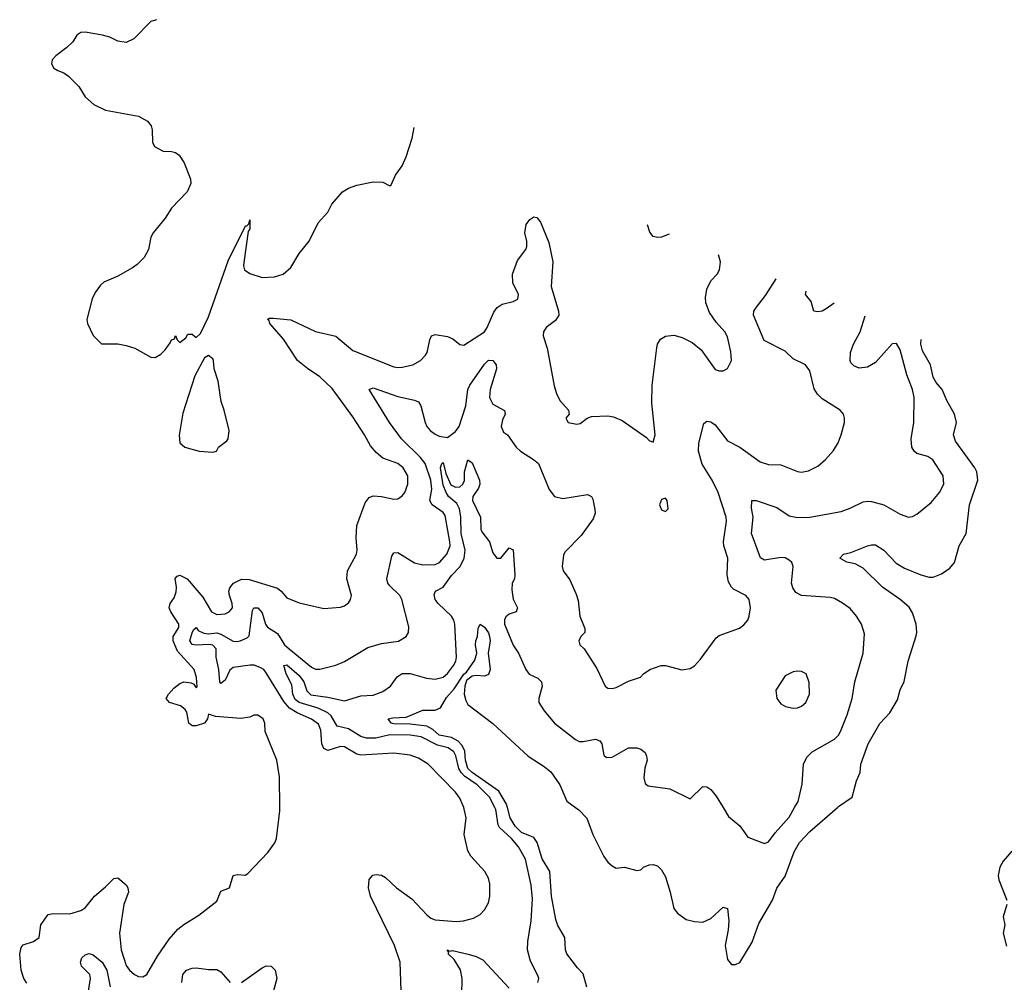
# Model space of a CAD drawing. Header units: inches. Extents: x 2001573 to 2220545, y 644482 to 846830.
# Tile 729 of 755: x 2141232 to 2146015, y 819152 to 823825. Entities that reach past the tile are written whole.
import ezdxf

# ---------------------------------------------------------------- set-up
doc = ezdxf.new("R2010")
doc.units = ezdxf.units.IN
doc.header["$MEASUREMENT"] = 0
doc.layers.add('C1841', color=7, linetype='Continuous')
doc.layers.add('C1842', color=7, linetype='Continuous')

msp = doc.modelspace()

# ---------------------------------------------------------------- linework, layer by layer
at = {"layer": 'C1841', "color": 5}
for points, elevation in [([(2141266.9, 819146.9), (2141252.3, 819170), (2141240.3, 819210), (2141232.5, 819287.5), (2141238.9, 819321.1), (2141250, 819334.4), (2141299, 819350), (2141326.6, 819370), (2141334.5, 819430), (2141370, 819480.5), (2141394.7, 819485.3), (2141475.5, 819484.4), (2141530, 819499.6), (2141550, 819513.4), (2141596.4, 819570), (2141650, 819614.9), (2141690, 819656.4), (2141710, 819659.5), (2141750, 819624.4), (2141758.5, 819610), (2141760.2, 819590), (2141739, 819530), (2141717.1, 819390), (2141725.5, 819310), (2141750, 819232.7), (2141765.8, 819210), (2141790, 819189.1), (2141810, 819179.6), (2141830, 819178.9), (2141850.6, 819189.4), (2141901.8, 819278.2), (2141958.8, 819361.2), (2142001.1, 819410), (2142030, 819433.1), (2142102.8, 819477.2), (2142190, 819546), (2142210, 819594), (2142251.6, 819610), (2142270, 819670.5), (2142290, 819674.9), (2142328.1, 819671.9), (2142340.7, 819679.3), (2142438, 819782), (2142471.5, 819828.5), (2142479.5, 819850), (2142495.8, 819984.2), (2142495.7, 820000)], 380), ([(2143085.6, 819110), (2143080.5, 819250), (2143053.6, 819330), (2142936.4, 819570), (2142926, 819610), (2142929.7, 819650), (2142948.5, 819671.5), (2142964.7, 819675.2), (2142990, 819671.4), (2143010, 819660.2), (2143062.3, 819610), (2143137.7, 819557.7), (2143210, 819479), (2143230, 819463.2), (2143250, 819454.7), (2143352.3, 819447.7), (2143388, 819450), (2143437.4, 819462.6), (2143470, 819480.7), (2143490, 819502.8), (2143510, 819538), (2143515.4, 819570), (2143515.8, 819630), (2143510, 819657.2), (2143491.3, 819690), (2143424.5, 819764.5), (2143409.8, 819789.8), (2143392.1, 819870), (2143401.8, 819950), (2143390.2, 820000)], 360), ([(2143750, 819151.3), (2143754.3, 819170), (2143750, 819184), (2143713.8, 819253.8), (2143699.8, 819310), (2143700.3, 819350), (2143716.5, 819450), (2143722.7, 819557.3), (2143716.3, 819623.7), (2143689.8, 819750), (2143655.9, 819810), (2143621.3, 819850), (2143562.6, 819902.6), (2143556.8, 819916.8), (2143546, 819990), (2143540.9, 820000)], 340), ([(2143987.3, 819127.3), (2143970, 819192.5), (2143941.6, 819221.6), (2143889.8, 819290), (2143883.7, 819310), (2143879.8, 819370), (2143846.8, 819426.8), (2143836.9, 819456.9), (2143815.5, 819570), (2143807.8, 819690), (2143771, 819751), (2143746.2, 819830), (2143730, 819855.1), (2143670, 819879.3), (2143639.6, 819910), (2143614.5, 819950), (2143601.5, 820000)], 320), ([(2143933, 820000), (2143948.8, 819988.8), (2143988, 819948.1), (2144016.3, 819870), (2144070, 819762.4), (2144090, 819734.4), (2144110, 819716.4), (2144130, 819706), (2144170, 819710.8), (2144230, 819694.8), (2144250, 819698), (2144262, 819710), (2144290, 819722.4), (2144310, 819724.2), (2144330, 819716.5), (2144350, 819698), (2144370, 819663.8), (2144392.9, 819590), (2144410.2, 819510), (2144427.8, 819487.8), (2144470, 819457.1), (2144510, 819446.5), (2144550, 819444.2), (2144590, 819461.8), (2144650, 819516.3), (2144670, 819510.8), (2144677.8, 819450), (2144673.9, 819406.1), (2144658.5, 819330), (2144670, 819262), (2144690, 819238), (2144710, 819238.8), (2144730, 819247.3), (2144790, 819347), (2144822.5, 819437.4), (2144888.4, 819550), (2144910.9, 819609.1), (2144950, 819667.6), (2144994.5, 819785.5), (2145020.2, 819830), (2145070, 819883.2), (2145204.4, 820000)], 320), ([(2144648.9, 820000), (2144675.9, 819955.9), (2144731, 819911), (2144770, 819857.1), (2144850, 819824.9), (2144870, 819833), (2144902.8, 819877.2), (2144970, 819952.9), (2144996.6, 820000)], 340), ([(2146051.9, 819788.1), (2146010, 819739.7), (2145994.2, 819710), (2145985.2, 819670), (2145988.4, 819648.4), (2146026.7, 819550)], 320), ([(2146027.8, 819530), (2146010.4, 819470), (2146017.1, 819430), (2146010.4, 819390), (2146026.4, 819326.4)], 320), ([(2141563.9, 819090), (2141576.7, 819170), (2141573, 819190), (2141533.1, 819230), (2141527.4, 819250), (2141534.8, 819270), (2141550, 819284.5), (2141570, 819292.2), (2141590, 819285.8), (2141633.7, 819250), (2141655.8, 819210), (2141672.5, 819130)], 360), ([(2143380.9, 819090), (2143381.2, 819170), (2143372.9, 819213), (2143342.4, 819262.4), (2143314, 819290), (2143316.5, 819296.5), (2143309.3, 819310), (2143323.5, 819303.5), (2143334.5, 819305.5), (2143410.9, 819289.1), (2143450, 819277.6), (2143481.6, 819261.6), (2143610, 819123.9)], 340), ([(2142019.8, 819150), (2142024.7, 819190), (2142042.9, 819210), (2142070, 819220.2), (2142090, 819222.3), (2142150, 819214), (2142190, 819214.4), (2142210, 819202.4), (2142254.4, 819150)], 360), ([(2142310, 819151.4), (2142410, 819222.6), (2142430, 819232), (2142454, 819230), (2142473.7, 819210), (2142480.9, 819170), (2142464.6, 819110)], 360)]:
    msp.add_lwpolyline(points, dxfattribs=dict(at, elevation=elevation))
at = {"layer": 'C1842', "color": 5}
for points, elevation in [([(2141896.4, 823824.8), (2141870, 823815.6), (2141787.7, 823732.3), (2141750, 823714.7), (2141710, 823720.5), (2141670, 823739.7), (2141635.3, 823750), (2141550, 823764.2), (2141530, 823762.9), (2141510.3, 823749.7), (2141490, 823718), (2141462, 823690), (2141407.7, 823650), (2141390.4, 823630), (2141387.7, 823610), (2141398.8, 823590), (2141417.6, 823577.6), (2141447.5, 823567.5), (2141470, 823551), (2141519.9, 823499.9), (2141550.7, 823450), (2141592.8, 823412.8), (2141650, 823385.2), (2141810, 823356.4), (2141853, 823333), (2141870.6, 823310), (2141875.5, 823290), (2141877.1, 823230), (2141887.3, 823210), (2141930, 823186.7), (2141970, 823185.7), (2141990, 823179.5), (2142007, 823167), (2142031.8, 823130), (2142062.6, 823050), (2142063.7, 823030), (2142046.7, 822990), (2141970.3, 822910), (2141938.9, 822861.1), (2141881.1, 822790), (2141870, 822769), (2141858.9, 822710), (2141837.6, 822670), (2141803.9, 822636.1), (2141780.2, 822619.8), (2141710, 822580.4), (2141640.5, 822550), (2141624.2, 822535.8), (2141599.4, 822500.6), (2141584.2, 822470), (2141558.4, 822370), (2141561.3, 822350), (2141590, 822291), (2141630, 822250.8), (2141710, 822250.6), (2141750, 822244), (2141791, 822230), (2141870, 822187.3), (2141890, 822184.9), (2141918.8, 822201.2), (2141938.6, 822221.4), (2141964.2, 822255.8), (2141970, 822270.8), (2141984, 822276), (2141990, 822291.3), (2141998, 822270), (2142010, 822258), (2142039, 822281), (2142050, 822298), (2142070, 822298), (2142090, 822282), (2142110, 822301), (2142150, 822382), (2142245, 822655), (2142330, 822823.8), (2142336.6, 822823.4), (2142346, 822834), (2142350, 822854), (2142350.2, 822810.2), (2142342.6, 822797.4), (2142322.1, 822657.9), (2142319.9, 822630), (2142325.2, 822610), (2142350, 822592.8), (2142410, 822573.6), (2142470, 822576.1), (2142512.2, 822590), (2142550, 822621.4), (2142590.4, 822690), (2142638.1, 822750), (2142681.9, 822838.1), (2142729.2, 822890), (2142749.4, 822930), (2142800.9, 822990), (2142830, 823006.7), (2142870, 823021.6), (2142950, 823038.4), (2142996.4, 823036.4), (2143030, 823018), (2143036.5, 823023.5), (2143058, 823070), (2143090, 823114.8), (2143110, 823158.8), (2143139.2, 823250), (2143148.3, 823301.8)], 420), ([(2142495.7, 820000), (2142494, 820150), (2142481.7, 820230), (2142425.2, 820370), (2142422.7, 820410), (2142415.1, 820430), (2142390, 820449), (2142370, 820449), (2142350, 820439), (2142307.3, 820432.7), (2142182.8, 820442.8), (2142150, 820454), (2142145.3, 820430), (2142130.2, 820409.8), (2142090, 820396), (2142070, 820396.1), (2142053.5, 820410), (2142043.7, 820463.7), (2142036.8, 820476.8), (2142014.3, 820494.3), (2141959.5, 820510), (2141944.4, 820530), (2141954.8, 820550), (2141980.6, 820579.4), (2142010, 820601.8), (2142030, 820610.2), (2142065, 820605), (2142078.9, 820598.9), (2142090, 820582), (2142093.9, 820586.1), (2142091.3, 820631.3), (2142079.3, 820670), (2141998.6, 820758.6), (2141977.8, 820810), (2141978.3, 820830), (2142005.8, 820874.2), (2142006.1, 820890), (2141965.9, 820950), (2141958.9, 820970), (2141962.9, 820990), (2141982.2, 821017.8), (2141992.3, 821047.7), (2141993.7, 821070), (2141987.5, 821112.5), (2141996.7, 821123.3), (2142010, 821128.1), (2142045.4, 821110), (2142121.3, 821021.3), (2142164.7, 820950), (2142190, 820938), (2142230, 820940.7), (2142250, 820950.3), (2142266, 820970), (2142264.8, 820990), (2142250.9, 821030), (2142248.8, 821050), (2142253.5, 821066.5), (2142271, 821089), (2142310, 821108.9), (2142346.4, 821106.4), (2142484.4, 821064.4), (2142503.2, 821050), (2142530, 821018.7), (2142590, 820993.7), (2142710, 820966.4), (2142790, 820972.7), (2142810, 820979.3), (2142830, 820994), (2142839.6, 821010), (2142844.2, 821030), (2142821.7, 821110), (2142824.7, 821150), (2142868.2, 821230), (2142872.4, 821250), (2142867.1, 821310), (2142869.7, 821370), (2142910, 821478.8), (2142930, 821504.9), (2142950, 821513), (2142989.6, 821510.4), (2143050, 821496.4), (2143070, 821499.3), (2143090, 821513.4), (2143102.9, 821530), (2143117.6, 821570), (2143117.4, 821610), (2143095.1, 821650), (2143070, 821670.9), (2142996.3, 821696.3), (2142963.8, 821723.8), (2142936.5, 821756.5), (2142907.1, 821810), (2142850, 821896.1), (2142750, 822034.2), (2142691.1, 822091.1), (2142630, 822131.4), (2142582.7, 822170), (2142513.9, 822273.9), (2142448.2, 822350), (2142444.5, 822364.5), (2142437, 822370), (2142444.7, 822375.3), (2142463.7, 822376.3), (2142550, 822368.2), (2142670, 822311.8), (2142768.7, 822288.7), (2142850, 822219.3), (2143050, 822140.2), (2143070, 822135.9), (2143090, 822137.8), (2143142.7, 822150), (2143178.7, 822170), (2143203.3, 822196.7), (2143211.1, 822210), (2143224, 822270), (2143232.7, 822290), (2143250, 822297.4), (2143310, 822286.5), (2143336.1, 822276.1), (2143370, 822248.4), (2143390, 822245.3), (2143490.4, 822309.6), (2143503.7, 822330), (2143535.1, 822404.9), (2143552.4, 822427.6), (2143576, 822444), (2143630, 822456.9), (2143652.5, 822467.5), (2143656, 822490), (2143627.2, 822547.2), (2143625.6, 822590), (2143650, 822655.3), (2143690.9, 822710), (2143695.9, 822724.1), (2143695.5, 822750), (2143685.7, 822790), (2143693.3, 822830), (2143710, 822855.3), (2143730, 822868.4), (2143744.9, 822864.9), (2143762.4, 822842.4), (2143802.7, 822742.7), (2143822.3, 822650), (2143814.7, 822530), (2143849.4, 822410), (2143851, 822390), (2143835.7, 822364.3), (2143790.2, 822329.8), (2143776.9, 822310), (2143775.6, 822290), (2143794.6, 822230), (2143828, 822048), (2143839.5, 822010), (2143856.5, 821976.5), (2143898, 821930), (2143902, 821910), (2143886, 821890), (2143890, 821881), (2143897.3, 821870), (2143938, 821862), (2143954.8, 821865.2), (2143989.6, 821890.4), (2144010, 821899.3), (2144090, 821902), (2144117.5, 821897.5), (2144158.5, 821878.5), (2144277.3, 821797.3), (2144290, 821782), (2144310, 821774), (2144319, 821810), (2144302.7, 821962.7), (2144305.1, 822050), (2144327.6, 822232.4), (2144331.3, 822250), (2144345.6, 822274.4), (2144370, 822288.7), (2144410, 822293.1), (2144450, 822282.6), (2144498.4, 822258.4), (2144542.9, 822222.9), (2144610, 822127.3), (2144630, 822120.7), (2144650, 822120.7), (2144670, 822131), (2144689.5, 822170), (2144686.8, 822213.2), (2144670, 822285.2), (2144658, 822310), (2144615.7, 822355.7), (2144582.7, 822402.7), (2144565, 822450), (2144563.9, 822476.1), (2144570, 822517.3), (2144590, 822557.3), (2144620.9, 822590), (2144632, 822610), (2144636.2, 822650), (2144627.6, 822683.8)], 380), ([(2144388, 822783.9), (2144350, 822769), (2144330, 822767.1), (2144310, 822772.3), (2144293.7, 822793.7), (2144281.5, 822828.4)], 380), ([(2143390.2, 820000), (2143390, 820000.9), (2143370, 820045.1), (2143350, 820074.3), (2143217.4, 820210), (2143170, 820240.3), (2143130, 820253.8), (2143050, 820263.5), (2142890, 820254.7), (2142870, 820259.8), (2142810, 820295.1), (2142790, 820296.5), (2142730, 820277.3), (2142710, 820286), (2142699.6, 820310), (2142695.4, 820375.4), (2142684.4, 820404.4), (2142650, 820429.2), (2142579.5, 820459.5), (2142542.5, 820482.5), (2142514.9, 820514.9), (2142430, 820654), (2142418.3, 820670), (2142400.7, 820680.7), (2142371.2, 820691.2), (2142351.4, 820691.4), (2142270, 820679.4), (2142253.3, 820666.7), (2142230, 820617.7), (2142210, 820602.3), (2142205.4, 820610), (2142199.2, 820670), (2142186.2, 820730), (2142186.1, 820770), (2142170, 820787.8), (2142152, 820792), (2142090, 820787.9), (2142070, 820791.9), (2142058.9, 820810), (2142070, 820848.5), (2142077.1, 820862.9), (2142090, 820874), (2142100.2, 820860.2), (2142126.4, 820846.4), (2142150, 820843), (2142190, 820847.7), (2142210, 820842.6), (2142270, 820807.8), (2142290, 820805.5), (2142303.9, 820810), (2142336.7, 820823.3), (2142346.8, 820833.2), (2142363.4, 820956.6), (2142370, 820970.2), (2142390, 820970.1), (2142410, 820944.6), (2142426.2, 820890), (2142436.6, 820876.6), (2142484.9, 820844.9), (2142519.5, 820790), (2142541, 820770), (2142650, 820682.3), (2142670, 820672.3), (2142690, 820672.4), (2142767.9, 820692.1), (2142810, 820708.9), (2142923.7, 820776.3), (2142990, 820796.1), (2143072.7, 820807.3), (2143109.6, 820830), (2143120.5, 820850), (2143122.7, 820877.3), (2143088.7, 821010), (2143079.8, 821030), (2143030, 821076.4), (2143021, 821090), (2143016.3, 821110), (2143039.4, 821220.6), (2143050, 821237), (2143070, 821239), (2143150, 821187.5), (2143190, 821178), (2143250, 821180.2), (2143272.2, 821190), (2143307, 821230), (2143323.4, 821270), (2143322.5, 821290), (2143298.5, 821418.5), (2143290, 821432.5), (2143236.1, 821470), (2143224.8, 821490), (2143234.2, 821545.8), (2143230.2, 821589.8), (2143201.4, 821670), (2143179.3, 821699.3), (2143086.3, 821790), (2143029.1, 821869.1), (2142929.7, 822030.3), (2142950, 822037.4), (2143070, 821995.3), (2143150, 821977.3), (2143169.1, 821969.1), (2143180.8, 821950), (2143201.5, 821870), (2143210.2, 821850), (2143226.4, 821830), (2143250, 821812.1), (2143270, 821803.8), (2143310, 821797.2), (2143350, 821825.9), (2143366.4, 821850), (2143399.1, 821950), (2143409.9, 822030), (2143418.7, 822050), (2143490, 822152.6), (2143510, 822171.6), (2143530.2, 822170), (2143546.7, 822150), (2143548.6, 822130), (2143517, 822030), (2143514.4, 821990), (2143530, 821957.6), (2143587.1, 821927.1), (2143591, 821910), (2143577.8, 821882.2), (2143571.5, 821850), (2143583.1, 821823.1), (2143602, 821810), (2143643.8, 821750), (2143664.4, 821730), (2143728.5, 821690), (2143752.4, 821670), (2143803.9, 821543.9), (2143830, 821510.5), (2143870, 821500.9), (2143990, 821520.3), (2144010, 821510.4), (2144017.1, 821497.1), (2144026.9, 821446.9), (2144027.1, 821430), (2144018.6, 821401.4), (2143960, 821320), (2143880.7, 821239.3), (2143874.6, 821225.4), (2143868, 821170), (2143873, 821150), (2143905.1, 821105.1), (2143935.3, 821035.2), (2143944.8, 821004.8), (2143953, 820930), (2143977.3, 820870), (2143977.3, 820850), (2143958.4, 820830), (2143948.5, 820810), (2143954, 820790), (2143973.7, 820770), (2144035.8, 820675.8), (2144076.3, 820590), (2144090, 820580.4), (2144110, 820577.6), (2144130, 820583.7), (2144190, 820614), (2144247.5, 820632.5), (2144262.7, 820650), (2144293.2, 820670), (2144348, 820690), (2144370, 820690.3), (2144448.8, 820668.8), (2144490, 820674.9), (2144510, 820688.7), (2144540, 820720), (2144615.4, 820824.6), (2144630, 820835.5), (2144729.6, 820870.4), (2144750, 820886.8), (2144769.3, 820910), (2144776.2, 820930), (2144781.6, 820970), (2144776.2, 821010), (2144759.3, 821030), (2144700.5, 821060.5), (2144689.8, 821069.8), (2144675.5, 821095.5), (2144669.8, 821130), (2144671.6, 821210), (2144653, 821270), (2144651.4, 821290), (2144665.4, 821390), (2144664.5, 821410), (2144624.9, 821530), (2144596, 821590), (2144547.8, 821667.8), (2144529.9, 821729.9), (2144531.1, 821768.9), (2144556.1, 821863.9), (2144570, 821876.4), (2144590, 821872), (2144610, 821858.7), (2144670, 821780.3), (2144730, 821748.9), (2144830, 821678), (2144870, 821666), (2144930, 821664.5), (2145010, 821631.6), (2145030, 821627.6), (2145064.7, 821635.3), (2145110, 821657.7), (2145146.6, 821690), (2145186, 821734), (2145207.6, 821770), (2145222.7, 821810), (2145238.9, 821870), (2145239.7, 821890), (2145233.6, 821910), (2145218.7, 821930), (2145130, 821985), (2145107.3, 822007.3), (2145092.3, 822032.3), (2145070, 822120.7), (2145050, 822149.7), (2144990, 822178.7), (2144950, 822215.3), (2144848.2, 822268.2), (2144797.6, 822390), (2144799.2, 822410), (2144810.9, 822430), (2144854.8, 822485.2), (2144906.7, 822567.2)], 360), ([(2145189.2, 822449.2), (2145150, 822421), (2145130, 822409.8), (2145110, 822406), (2145089.7, 822410), (2145076.7, 822456.7), (2145049.6, 822490), (2145052.6, 822506.2)], 340), ([(2144996.6, 820000), (2145013.5, 820030), (2145032.9, 820112.9), (2145039.8, 820210), (2145055.5, 820244.4), (2145082, 820270), (2145190, 820332.3), (2145209.3, 820350.7), (2145220.2, 820370), (2145251.4, 820450), (2145276.1, 820530), (2145289.7, 820610), (2145329.7, 820750), (2145336.3, 820843.7), (2145322, 820890), (2145298, 820930), (2145266.1, 820966.1), (2145230, 820992.8), (2145190, 821014.7), (2145170, 821019.7), (2145030, 821028.9), (2145003.3, 821043.3), (2144987.5, 821067.5), (2144981.8, 821090), (2144989.8, 821170), (2144982.8, 821190), (2144970, 821201.6), (2144950, 821211.6), (2144930, 821213.4), (2144850, 821200.8), (2144831.7, 821211.7), (2144787.6, 821330), (2144795.4, 821410), (2144786.8, 821453.2), (2144788.7, 821491.3), (2144810, 821491.5), (2144910, 821457.2), (2144970, 821416.9), (2145010, 821407.8), (2145070, 821410.2), (2145222.4, 821437.6), (2145266.9, 821453.1), (2145330, 821484.9), (2145350, 821487.6), (2145370, 821486.3), (2145429.2, 821469.2), (2145510, 821423.7), (2145550, 821410.4), (2145570, 821412.4), (2145590, 821424.4), (2145659.6, 821480.4), (2145700.5, 821530), (2145721.3, 821570), (2145718.4, 821610), (2145668, 821688), (2145644.2, 821704.2), (2145590, 821719.7), (2145576.9, 821730), (2145565.7, 821750), (2145563.5, 821790), (2145575.1, 821870), (2145577.8, 821990), (2145568.7, 822030), (2145541.1, 822101.1), (2145510, 822222.7), (2145492.1, 822252.1), (2145470, 822251.3), (2145390, 822160.4), (2145350, 822137.3), (2145310, 822133.6), (2145284.2, 822144.2), (2145270, 822159), (2145266, 822170), (2145267.6, 822210), (2145282.5, 822250), (2145314.7, 822310), (2145338.6, 822386.7)], 340), ([(2145204.4, 820000), (2145210, 820004.9), (2145276, 820050), (2145297, 820130), (2145315.6, 820170), (2145318, 820210), (2145353.5, 820310), (2145410, 820408.2), (2145459.3, 820460.7), (2145496.2, 820523.8), (2145510, 820570.8), (2145528.3, 820611.7), (2145548.2, 820710), (2145586.6, 820833.4), (2145589.8, 820850.2), (2145587.1, 820890), (2145570, 820946), (2145553.1, 820973.1), (2145510, 821010.3), (2145423.5, 821070), (2145330, 821162.9), (2145290, 821184), (2145250, 821191.6), (2145216, 821210), (2145234, 821230), (2145270, 821238.5), (2145350, 821270.2), (2145370, 821275.9), (2145390, 821275), (2145430.1, 821250.1), (2145490, 821186.2), (2145530, 821162.6), (2145610, 821130.2), (2145650, 821119.3), (2145670, 821119.3), (2145710, 821135), (2145750, 821162.8), (2145773.8, 821190), (2145795.5, 821270), (2145829.2, 821330), (2145846, 821470), (2145886.7, 821590), (2145882.4, 821630), (2145872.5, 821650), (2145778, 821778), (2145767.6, 821810), (2145783, 821870), (2145773, 821910), (2145736.2, 821976.2), (2145714.1, 822030), (2145684, 822064), (2145669.5, 822089.5), (2145656.1, 822150), (2145617.4, 822217.4), (2145609.2, 822250), (2145612, 822272.5)], 320), ([(2143540.9, 820000), (2143515.2, 820050), (2143455.3, 820110), (2143392.9, 820152.9), (2143376.9, 820170), (2143366, 820190), (2143350.9, 820250.9), (2143341.4, 820270), (2143313.8, 820290), (2143262.5, 820302.5), (2143182.9, 820342.9), (2143130, 820351.2), (2143030, 820353.5), (2142962.5, 820337.5), (2142917.1, 820337.1), (2142890, 820345.6), (2142830, 820382.4), (2142775.1, 820395.1), (2142745.6, 820445.6), (2142730, 820460.2), (2142682.4, 820482.4), (2142590, 820509.7), (2142570, 820524.2), (2142558.8, 820550), (2142555.1, 820595.1), (2142527.5, 820650), (2142515.1, 820690), (2142530, 820693.6), (2142590, 820640.6), (2142612.1, 820610), (2142627.4, 820567.4), (2142647.1, 820547.1), (2142730, 820535.5), (2142810, 820518.2), (2142890, 820542.1), (2142950, 820545.9), (2142996.1, 820563.9), (2143034, 820590), (2143065.4, 820634.6), (2143090, 820650.3), (2143130, 820651.4), (2143208.7, 820628.7), (2143250, 820623.7), (2143290, 820632.9), (2143310, 820650.2), (2143340.2, 820690), (2143350.4, 820710), (2143354, 820730), (2143346.6, 820890), (2143341.7, 820910), (2143329.8, 820930), (2143265.3, 820990), (2143249.9, 821009.9), (2143245.1, 821034.9), (2143251.5, 821050), (2143290, 821070.1), (2143330, 821127.2), (2143371.6, 821170), (2143391.8, 821210), (2143396.7, 821250), (2143377.6, 821330), (2143375.3, 821410), (2143369.5, 821450), (2143356.2, 821476.2), (2143315, 821510), (2143303.7, 821530), (2143290, 821565.1), (2143275.8, 821650), (2143283.6, 821670), (2143290, 821674.9), (2143302.3, 821622.3), (2143326.3, 821566.3), (2143350, 821554.8), (2143370, 821557.6), (2143385.2, 821570), (2143392.4, 821587.6), (2143392.8, 821630), (2143410, 821688.4), (2143430, 821673.7), (2143465.4, 821590), (2143467.5, 821570), (2143460.4, 821550), (2143434.1, 821510), (2143431.5, 821490), (2143471.3, 821410), (2143471.7, 821351.7), (2143478, 821338), (2143513.8, 821290), (2143530, 821236), (2143550, 821211), (2143570, 821211), (2143610, 821261), (2143630, 821251), (2143638.4, 821130), (2143636.3, 821110), (2143624, 821090), (2143623.7, 821056.3), (2143630, 821011.3), (2143650.3, 820970), (2143644, 820950), (2143610, 820938.4), (2143593.3, 820926.7), (2143587.8, 820912.2), (2143588.1, 820890), (2143628.8, 820788.8), (2143654.9, 820750), (2143690.4, 820670), (2143707.4, 820647.4), (2143750, 820628.5), (2143767, 820610), (2143770.3, 820590), (2143754.6, 820530), (2143754.9, 820510), (2143780.3, 820470), (2143830.3, 820410), (2143932.4, 820330), (2143950, 820321.2), (2143970, 820320.2), (2144030, 820332.2), (2144050, 820323.7), (2144060.9, 820310), (2144070, 820254.8), (2144083.4, 820243.4), (2144110, 820244.5), (2144190, 820290.4), (2144230.3, 820290.3), (2144250, 820284), (2144270, 820266.8), (2144277, 820250), (2144280.3, 820230), (2144269, 820191), (2144264.5, 820144.5), (2144270, 820117.3), (2144284.8, 820104.8), (2144390.3, 820090.3), (2144490, 820042), (2144550, 820102.8), (2144570, 820100.7), (2144590, 820087.3), (2144615.1, 820055.1), (2144648.9, 820000)], 340), ([(2143601.5, 820000), (2143597.1, 820017.1), (2143559.8, 820079.8), (2143431.1, 820170), (2143409.7, 820190), (2143397.6, 820230), (2143394.2, 820274.2), (2143381.7, 820301.7), (2143361.6, 820321.6), (2143330, 820340.1), (2143270, 820351), (2143238.7, 820378.7), (2143210, 820394.7), (2143130, 820404.7), (2143050, 820407), (2143037, 820410), (2143022, 820430), (2143044.8, 820435.2), (2143110, 820438.4), (2143190, 820472.7), (2143250, 820473.4), (2143276.4, 820483.6), (2143306.1, 820533.9), (2143343, 820577), (2143390, 820647.7), (2143402.4, 820657.6), (2143443.7, 820716.3), (2143453.6, 820750), (2143446.8, 820790), (2143448.6, 820810), (2143456.2, 820830), (2143458.7, 820870), (2143470, 820890.8), (2143490, 820876.5), (2143510, 820848), (2143515.3, 820830), (2143517.4, 820810), (2143508.5, 820750), (2143518, 820670), (2143510, 820645.4), (2143490, 820637.3), (2143450, 820641.8), (2143430, 820637.7), (2143402.4, 820617.6), (2143394.5, 820590), (2143391.6, 820550), (2143399.1, 820519.1), (2143410, 820500.3), (2143530, 820408.4), (2143702.5, 820250), (2143780.1, 820200.1), (2143813.1, 820173.1), (2143856.1, 820110), (2143890, 820030.3), (2143933, 820000)], 320)]:
    msp.add_lwpolyline(points, dxfattribs=dict(at, elevation=elevation))
for points, elevation in [([(2142150, 822195.1), (2142130, 822184), (2142083.7, 822096.3), (2142025.5, 821914.5), (2142007.9, 821807.9), (2142010.6, 821770), (2142034, 821750), (2142104.7, 821730), (2142170, 821726), (2142188, 821730), (2142198, 821750), (2142238.9, 821781.1), (2142245.2, 821790), (2142249.3, 821830), (2142225.6, 821930), (2142211.1, 821971.1), (2142196.3, 822070), (2142177, 822130), (2142174, 822170), (2142170, 822179)], 420), ([(2144370, 821502), (2144350, 821495.3), (2144341, 821470), (2144350, 821446), (2144370, 821438), (2144382, 821450), (2144377.2, 821490)], 380), ([(2145010, 820662.7), (2144990, 820659.3), (2144950, 820639), (2144904.9, 820570), (2144910.7, 820530), (2144930, 820504), (2144952, 820490), (2144990, 820483.1), (2145010, 820484.9), (2145030, 820493), (2145051.8, 820510), (2145069.5, 820550), (2145067.2, 820607.2), (2145052.3, 820650), (2145030, 820661.2)], 360)]:
    msp.add_lwpolyline(points, close=True, dxfattribs=dict(at, elevation=elevation))

doc.saveas('drawing.dxf')
